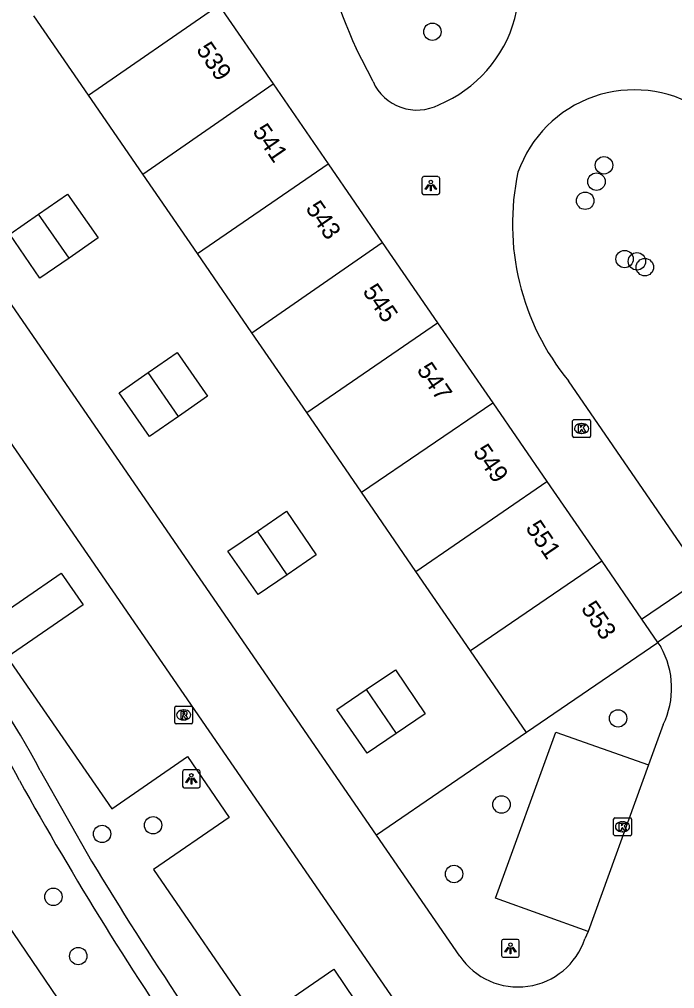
# Model space of a CAD drawing. Extents: x 155275 to 156263, y 382654 to 383635.
# Drawn here: x 155750.8 to 155787.6, y 383458.9 to 383513.4 of the extents above; entities that cross this region are included whole.
import ezdxf

# ---------------------------------------------------------------- set-up
doc = ezdxf.new("R2010")
doc.units = 0
for name, color, linetype in [('IMGEO_Boom', 7, 'Continuous'), ('IMGEO_Groenvoorziening', 7, 'Continuous'), ('IMGEO_Kolk', 7, 'Continuous'), ('IMGEO_Lichtpunt', 7, 'Continuous'), ('IMGEO_Pand', 7, 'Continuous'), ('IMGEO_Pand_nummerreeks', 7, 'Continuous'), ('IMGEO_Parkeervlak_halfverhard', 7, 'Continuous'), ('IMGEO_Rijbaan_lokaal_open', 7, 'Continuous'), ('IMGEO_Rioolput', 7, 'Continuous'), ('IMGEO_Voetpad_halfverhard', 7, 'Continuous')]:
    doc.layers.add(name, color=color, linetype=linetype)

msp = doc.modelspace()

# ---------------------------------------------------------------- linework, layer by layer
at = {"layer": 'IMGEO_Boom'}
for centre in [(155773.957, 383512.674), (155783.598, 383505.172), (155783.176, 383504.253), (155782.541, 383503.179), (155784.755, 383499.906), (155785.448, 383499.777), (155785.893, 383499.45), (155784.389, 383474.102), (155777.84, 383469.264), (155758.263, 383468.099), (155755.398, 383467.613), (155775.173, 383465.361), (155752.66, 383464.077), (155754.055, 383460.748)]:
    msp.add_circle(centre, 0.489, dxfattribs=at)
at = {"layer": 'IMGEO_Groenvoorziening'}
for points in [[(155779.252, 383473.301), (155770.822, 383467.542)], [(155764.88, 383444.182), (155752.897, 383458.412), (155745.162, 383469.764)]]:
    msp.add_lwpolyline(points, dxfattribs=at)
at = {"layer": 'IMGEO_Kolk'}
for p, q in [((155781.837, 383489.96), (155781.837, 383490.812)), ((155781.912, 383490.886), (155782.764, 383490.886)), ((155782.325, 383490.666), (155782.35, 383490.666)), ((155782.838, 383490.812), (155782.838, 383489.96)), ((155782.348, 383490.106), (155782.323, 383490.106)), ((155782.764, 383489.886), (155781.912, 383489.886)), ((155784.138, 383467.586), (155784.138, 383468.438)), ((155784.213, 383468.512), (155785.065, 383468.512)), ((155784.626, 383468.292), (155784.651, 383468.292)), ((155785.139, 383468.438), (155785.139, 383467.586)), ((155784.649, 383467.732), (155784.624, 383467.732)), ((155785.065, 383467.512), (155784.213, 383467.512))]:
    msp.add_line(p, q, dxfattribs=at)
for points in [[(155781.837, 383489.96), (155781.837, 383490.812)], [(155781.912, 383490.886), (155782.764, 383490.886)], [(155782.158, 383490.586), (155782.281, 383490.586), (155782.281, 383490.435), (155782.411, 383490.586), (155782.575, 383490.586), (155782.429, 383490.435), (155782.582, 383490.186), (155782.43, 383490.186), (155782.345, 383490.35), (155782.281, 383490.283), (155782.281, 383490.186), (155782.158, 383490.186), (155782.158, 383490.586)], [(155782.838, 383490.812), (155782.838, 383489.96)], [(155782.764, 383489.886), (155781.912, 383489.886)], [(155784.138, 383467.586), (155784.138, 383468.438)], [(155784.213, 383468.512), (155785.065, 383468.512)], [(155784.459, 383468.212), (155784.582, 383468.212), (155784.582, 383468.061), (155784.712, 383468.212), (155784.876, 383468.212), (155784.73, 383468.061), (155784.883, 383467.812), (155784.731, 383467.812), (155784.646, 383467.976), (155784.582, 383467.909), (155784.582, 383467.812), (155784.459, 383467.812), (155784.459, 383468.212)], [(155785.139, 383468.438), (155785.139, 383467.586)], [(155785.065, 383467.512), (155784.213, 383467.512)]]:
    msp.add_lwpolyline(points, dxfattribs=at)
for centre, start, end in [((155781.914, 383490.81), 91.552, 178.448), ((155781.914, 383490.81), 91.552, 178.448), ((155782.762, 383490.81), 1.552, 88.448), ((155782.762, 383490.81), 1.552, 88.448), ((155781.914, 383489.962), 181.552, 268.448), ((155781.914, 383489.962), 181.552, 268.448), ((155782.762, 383489.962), 271.552, 358.448), ((155782.762, 383489.962), 271.552, 358.448), ((155784.215, 383468.436), 91.552, 178.448), ((155784.215, 383468.436), 91.552, 178.448), ((155785.063, 383468.436), 1.552, 88.448), ((155785.063, 383468.436), 1.552, 88.448), ((155784.215, 383467.588), 181.552, 268.448), ((155784.215, 383467.588), 181.552, 268.448), ((155785.063, 383467.588), 271.552, 358.448), ((155785.063, 383467.588), 271.552, 358.448)]:
    msp.add_arc(centre, 0.0765, start, end, dxfattribs=at)
for centre, major_axis, ratio, start_param, end_param in [((155782.324, 383490.386), (-0.387, 0.002), 0.722429, 4.712389, 7.853982), ((155782.349, 383490.386), (-0.39, 0.002), 0.717154, 1.570796, 4.712389), ((155784.625, 383468.012), (-0.387, 0.002), 0.722429, 4.712389, 7.853982), ((155784.65, 383468.012), (-0.39, 0.002), 0.717154, 1.570796, 4.712389)]:
    msp.add_ellipse(centre, major_axis=major_axis, ratio=ratio, start_param=start_param, end_param=end_param, dxfattribs=at)
at = {"layer": 'IMGEO_Lichtpunt'}
for p, q in [((155773.369, 383504.439), (155773.369, 383503.632)), ((155773.369, 383504.439), (155773.369, 383503.632)), ((155774.271, 383504.534), (155773.463, 383504.534)), ((155774.271, 383504.534), (155773.463, 383504.534)), ((155774.365, 383503.632), (155774.365, 383504.439)), ((155774.365, 383503.632), (155774.365, 383504.439)), ((155773.463, 383503.538), (155774.271, 383503.538)), ((155773.463, 383503.538), (155774.271, 383503.538)), ((155759.917, 383471.108), (155759.917, 383470.301)), ((155759.917, 383471.108), (155759.917, 383470.301)), ((155760.819, 383471.203), (155760.011, 383471.203)), ((155760.819, 383471.203), (155760.011, 383471.203)), ((155760.913, 383470.301), (155760.913, 383471.108)), ((155760.913, 383470.301), (155760.913, 383471.108)), ((155760.011, 383470.207), (155760.819, 383470.207)), ((155760.011, 383470.207), (155760.819, 383470.207)), ((155778.745, 383461.684), (155777.937, 383461.684)), ((155778.745, 383461.684), (155777.937, 383461.684)), ((155777.843, 383461.589), (155777.843, 383460.782)), ((155777.843, 383461.589), (155777.843, 383460.782)), ((155778.839, 383460.782), (155778.839, 383461.589)), ((155778.839, 383460.782), (155778.839, 383461.589)), ((155777.937, 383460.688), (155778.745, 383460.688)), ((155777.937, 383460.688), (155778.745, 383460.688))]:
    msp.add_line(p, q, dxfattribs=at)
for points in [[(155773.743, 383504.103), (155773.782, 383504.075), (155773.594, 383503.813), (155773.556, 383503.84), (155773.743, 383504.103)], [(155773.845, 383504.055), (155773.892, 383504.055), (155773.892, 383503.733), (155773.845, 383503.733), (155773.845, 383504.055)], [(155773.955, 383504.075), (155773.993, 383504.102), (155774.18, 383503.84), (155774.141, 383503.812), (155773.955, 383504.075)], [(155760.291, 383470.772), (155760.33, 383470.744), (155760.142, 383470.482), (155760.104, 383470.509), (155760.291, 383470.772)], [(155760.393, 383470.724), (155760.44, 383470.724), (155760.44, 383470.402), (155760.393, 383470.402), (155760.393, 383470.724)], [(155760.503, 383470.744), (155760.541, 383470.771), (155760.728, 383470.509), (155760.689, 383470.481), (155760.503, 383470.744)], [(155778.217, 383461.253), (155778.256, 383461.225), (155778.068, 383460.963), (155778.03, 383460.99), (155778.217, 383461.253)], [(155778.319, 383461.205), (155778.366, 383461.205), (155778.366, 383460.883), (155778.319, 383460.883), (155778.319, 383461.205)], [(155778.429, 383461.225), (155778.467, 383461.252), (155778.654, 383460.99), (155778.615, 383460.962), (155778.429, 383461.225)]]:
    msp.add_lwpolyline(points, dxfattribs=at)
for centre in [(155773.868, 383504.237), (155760.416, 383470.906), (155778.342, 383461.387)]:
    msp.add_circle(centre, 0.0994, dxfattribs=at)
for centre, start, end in [((155773.463, 383504.439), 90, 180), ((155773.463, 383504.439), 90, 180), ((155774.271, 383504.439), 0, 90), ((155774.271, 383504.439), 0, 90), ((155773.463, 383503.632), 180, 270), ((155773.463, 383503.632), 180, 270), ((155774.271, 383503.632), 270, 0), ((155774.271, 383503.632), 270, 360), ((155760.011, 383471.108), 90, 180), ((155760.011, 383471.108), 90, 180), ((155760.819, 383471.108), 0, 90), ((155760.819, 383471.108), 0, 90), ((155760.011, 383470.301), 180, 270), ((155760.011, 383470.301), 180, 270), ((155760.819, 383470.301), 270, 0), ((155760.819, 383470.301), 270, 360), ((155777.937, 383461.589), 90, 180), ((155777.937, 383461.589), 90, 180), ((155778.745, 383461.589), 0, 90), ((155778.745, 383461.589), 0, 90), ((155777.937, 383460.782), 180, 270), ((155777.937, 383460.782), 180, 270), ((155778.745, 383460.782), 270, 0), ((155778.745, 383460.782), 270, 360)]:
    msp.add_arc(centre, 0.0946, start, end, dxfattribs=at)
at = {"layer": 'IMGEO_Pand'}
for points in [[(155754.631, 383509.121), (155761.966, 383514.163)], [(155761.966, 383514.163), (155765.007, 383509.747)], [(155754.631, 383509.121), (155751.569, 383513.576)], [(155757.693, 383504.666), (155765.007, 383509.747)], [(155765.007, 383509.747), (155768.098, 383505.258)], [(155757.693, 383504.666), (155754.631, 383509.121)], [(155760.755, 383500.211), (155768.098, 383505.258)], [(155768.098, 383505.258), (155771.137, 383500.844)], [(155760.755, 383500.211), (155757.693, 383504.666)], [(155751.83, 383502.419), (155753.461, 383503.552), (155755.171, 383501.09), (155753.539, 383499.957)], [(155753.539, 383499.957), (155751.908, 383498.824), (155750.211, 383501.295), (155751.83, 383502.419)], [(155753.539, 383499.957), (155751.83, 383502.419)], [(155763.817, 383495.756), (155771.137, 383500.844)], [(155771.137, 383500.844), (155774.244, 383496.332)], [(155763.817, 383495.756), (155760.755, 383500.211)], [(155766.894, 383491.28), (155774.244, 383496.332)], [(155774.244, 383496.332), (155777.35, 383491.82)], [(155766.894, 383491.28), (155763.817, 383495.756)], [(155757.982, 383493.524), (155759.615, 383494.659), (155761.324, 383492.2), (155759.691, 383491.065)], [(155759.691, 383491.065), (155758.058, 383489.93), (155756.35, 383492.389), (155757.982, 383493.524)], [(155759.691, 383491.065), (155757.982, 383493.524)], [(155769.971, 383486.803), (155777.35, 383491.82)], [(155777.35, 383491.82), (155780.388, 383487.409)], [(155769.971, 383486.803), (155766.894, 383491.28)], [(155773.031, 383482.352), (155780.388, 383487.409)], [(155780.388, 383487.409), (155783.473, 383482.928)], [(155773.031, 383482.352), (155769.971, 383486.803)], [(155764.126, 383484.627), (155765.763, 383485.74), (155767.434, 383483.282), (155765.797, 383482.169)], [(155765.797, 383482.169), (155764.159, 383481.056), (155762.464, 383483.496), (155764.126, 383484.627)], [(155765.797, 383482.169), (155764.126, 383484.627)], [(155783.473, 383482.928), (155776.091, 383477.9)], [(155783.473, 383482.928), (155785.714, 383479.674)], [(155776.091, 383477.9), (155773.031, 383482.352)], [(155785.714, 383479.674), (155786.61, 383478.372)], [(155786.631, 383478.342), (155779.252, 383473.301)], [(155786.61, 383478.372), (155786.631, 383478.342)], [(155779.252, 383473.301), (155776.091, 383477.9)], [(155770.24, 383475.724), (155771.875, 383476.837), (155773.558, 383474.366), (155771.923, 383473.253)], [(155771.923, 383473.253), (155770.288, 383472.139), (155768.587, 383474.598), (155770.24, 383475.724)], [(155770.24, 383475.724), (155771.082, 383474.488), (155771.923, 383473.253)]]:
    msp.add_lwpolyline(points, dxfattribs=at)
at = {"layer": 'IMGEO_Parkeervlak_halfverhard'}
for points in [[(155744.87, 383494.241), (155740.605, 383491.282), (155742.127, 383489.072), (155746.401, 383492.022), (155747.233, 383490.798), (155742.968, 383487.853), (155748.849, 383479.332), (155753.102, 383482.269), (155754.325, 383480.486), (155750.056, 383477.55), (155755.953, 383469.016), (155760.192, 383471.953), (155762.537, 383468.543), (155758.294, 383465.605), (155764.146, 383457.078), (155768.412, 383460.022), (155769.624, 383458.239)], [(155782.7, 383462.124), (155777.506, 383464.006), (155780.893, 383473.334), (155786.093, 383471.484)]]:
    msp.add_lwpolyline(points, dxfattribs=at)
at = {"layer": 'IMGEO_Rijbaan_lokaal_open'}
for points in [[(155770.822, 383467.542), (155726.768, 383531.573), (155713.312, 383550.934)], [(155770.62, 383509.873), (155769.677, 383511.734)], [(155746.332, 383495.256), (155782.062, 383443.394)], [(155789.846, 383481.079), (155789.132, 383482.119), (155781.607, 383493.059)], [(155785.714, 383479.674), (155788.861, 383481.817), (155789.751, 383480.519)], [(155789.751, 383480.519), (155786.61, 383478.372)], [(155786.631, 383478.342), (155786.792, 383478.113)], [(155786.93, 383473.752), (155786.093, 383471.484)], [(155786.093, 383471.484), (155782.7, 383462.124)], [(155775.496, 383460.748), (155770.822, 383467.542)], [(155782.7, 383462.124), (155782.53, 383461.721)]]:
    msp.add_lwpolyline(points, dxfattribs=at)
for centre, radius, start, end in [((155798.773, 383525.065), 32.005, 176.1962, 204.6157), ((155771.5, 383515.369), 7.355, 292.5296, 36.6326), ((155773.085, 383510.979), 2.702, 204.1692, 297.1486), ((155785.312, 383502.466), 6.946, 58.0794, 160.5007), ((155792.339, 383501.867), 13.884, 167.8729, 219.3771), ((155782.684, 383475.8), 4.714, 334.2475, 29.3774), ((155778.772, 383462.978), 3.963, 214.241, 341.5103)]:
    msp.add_arc(centre, radius, start, end, dxfattribs=at)
at = {"layer": 'IMGEO_Rioolput'}
for p, q in [((155759.556, 383474.796), (155760.408, 383474.796)), ((155759.481, 383473.87), (155759.481, 383474.722)), ((155759.969, 383474.576), (155759.994, 383474.576)), ((155760.482, 383474.722), (155760.482, 383473.87)), ((155760.408, 383473.796), (155759.556, 383473.796)), ((155759.992, 383474.016), (155759.967, 383474.016))]:
    msp.add_line(p, q, dxfattribs=at)
for points in [[(155759.556, 383474.796), (155760.408, 383474.796)], [(155759.481, 383473.87), (155759.481, 383474.722)], [(155760.07, 383474.494), (155759.818, 383474.496), (155759.818, 383474.096)], [(155759.818, 383474.096), (155759.942, 383474.096), (155759.942, 383474.258), (155759.953, 383474.258)], [(155759.996, 383474.415), (155759.942, 383474.415), (155759.942, 383474.334)], [(155759.942, 383474.334), (155759.994, 383474.334)], [(155760, 383474.229), (155760.071, 383474.096), (155760.211, 383474.096), (155760.146, 383474.222)], [(155760.482, 383474.722), (155760.482, 383473.87)], [(155760.408, 383473.796), (155759.556, 383473.796)]]:
    msp.add_lwpolyline(points, dxfattribs=at)
for centre, radius, start, end in [((155759.558, 383474.72), 0.0765, 91.552, 178.448), ((155759.558, 383474.72), 0.0765, 91.552, 178.448), ((155760.406, 383474.72), 0.0765, 1.552, 88.448), ((155760.406, 383474.72), 0.0765, 1.552, 88.448), ((155759.952, 383474.205), 0.0533, 26.0293, 88.6989), ((155759.978, 383474.523), 0.19, 274.7715, 282.9687), ((155760.002, 383474.319), 0.0964, 77.0061, 93.1865), ((155760.016, 383474.376), 0.0378, 276.6634, 79.6772), ((155760.069, 383474.384), 0.109, 350.3612, 89.416), ((155760.067, 383474.384), 0.112, 277.5842, 350.9817), ((155760.051, 383474.169), 0.108, 29.5134, 73.7905), ((155759.558, 383473.872), 0.0765, 181.552, 268.448), ((155759.558, 383473.872), 0.0765, 181.552, 268.448), ((155760.406, 383473.872), 0.0765, 271.552, 358.448), ((155760.406, 383473.872), 0.0765, 271.552, 358.448)]:
    msp.add_arc(centre, radius, start, end, dxfattribs=at)
for centre, major_axis, ratio, start_param, end_param in [((155759.968, 383474.296), (-0.387, 0.002), 0.722429, 4.712389, 7.853982), ((155759.993, 383474.296), (-0.39, 0.002), 0.717154, 1.570796, 4.712389)]:
    msp.add_ellipse(centre, major_axis=major_axis, ratio=ratio, start_param=start_param, end_param=end_param, dxfattribs=at)
at = {"layer": 'IMGEO_Voetpad_halfverhard'}
msp.add_lwpolyline([(155751.926, 383471.183), (155754.811, 383466.087)], dxfattribs=at)
for centre, radius, start, end in [((155699.071, 383442.569), 60.103, 28.42935, 45.74117), ((155719.453, 383454.82), 35.056, 26.7787, 38.072), ((155923.166, 383566.527), 197.298, 209.08671, 214.6002), ((155914.464, 383561.979), 186.238, 210.9903, 213.8953)]:
    msp.add_arc(centre, radius, start, end, dxfattribs=at)

# ---------------------------------------------------------------- texts
at = {"layer": 'IMGEO_Pand_nummerreeks'}
for s, rotation, p in [('539', 304.3543, (155760.654, 383511.669)), ('541', 304.3486, (155763.814, 383507.081)), ('543', 304.3486, (155766.797, 383502.748)), ('545', 304.3486, (155770.003, 383498.091)), ('547', 304.3486, (155773.046, 383493.672)), ('549', 304.3543, (155776.207, 383489.082)), ('551', 304.3543, (155779.156, 383484.799)), ('553', 304.3486, (155782.274, 383480.27))]:
    msp.add_text(s, height=1, rotation=rotation, dxfattribs=at).set_placement(p)

doc.saveas('drawing.dxf')
